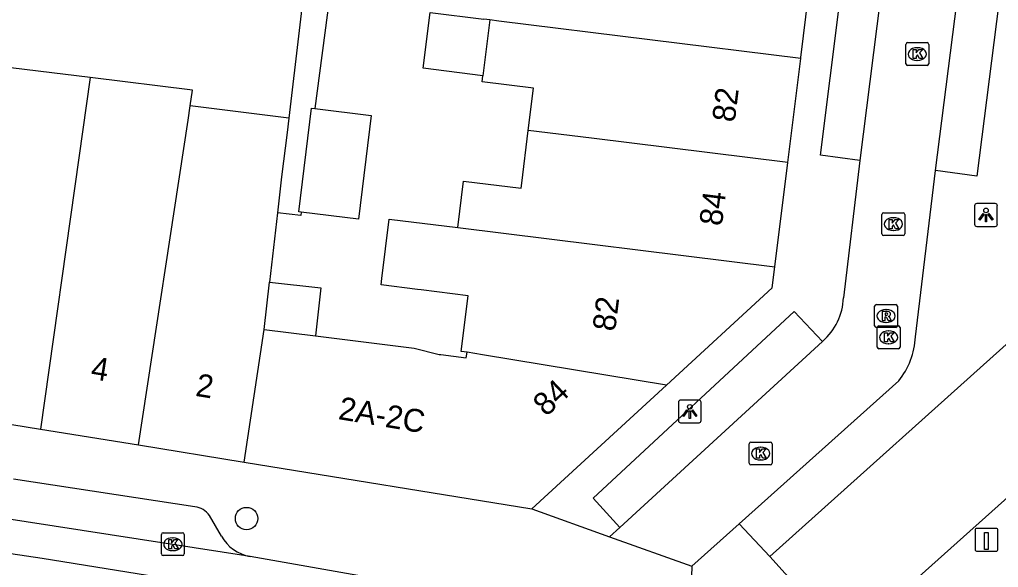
# Model space of a CAD drawing. Extents: x 162172 to 163187, y 382874 to 383684.
# Drawn here: x 162685.16 to 162728.02, y 383324.93 to 383348.92 of the extents above; entities that cross this region are included whole.
import ezdxf

# ---------------------------------------------------------------- set-up
doc = ezdxf.new("R2010")
doc.units = 0
for name, color, linetype in [('IMGEO_Boom', 7, 'Continuous'), ('IMGEO_Kolk', 7, 'Continuous'), ('IMGEO_Laadpaal', 7, 'Continuous'), ('IMGEO_Lichtpunt', 7, 'Continuous'), ('IMGEO_Pand', 7, 'Continuous'), ('IMGEO_Pand_nummerreeks', 7, 'Continuous'), ('IMGEO_Parkeervlak_open', 7, 'Continuous'), ('IMGEO_Rijbaan_lokaal_gesloten', 7, 'Continuous'), ('IMGEO_Rioolput', 7, 'Continuous'), ('IMGEO_Voetpad_open', 7, 'Continuous')]:
    doc.layers.add(name, color=color, linetype=linetype)

msp = doc.modelspace()

# ---------------------------------------------------------------- linework, layer by layer
at = {"layer": 'IMGEO_Boom'}
msp.add_circle((162695.098, 383327.073), 0.489, dxfattribs=at)
at = {"layer": 'IMGEO_Kolk'}
for p, q in [((162723.965, 383346.982), (162723.965, 383347.834)), ((162724.04, 383347.908), (162724.892, 383347.908)), ((162724.453, 383347.688), (162724.478, 383347.688)), ((162724.966, 383347.834), (162724.966, 383346.982)), ((162724.892, 383346.908), (162724.04, 383346.908)), ((162724.476, 383347.128), (162724.451, 383347.128)), ((162722.917, 383339.536), (162722.917, 383340.388)), ((162722.992, 383340.462), (162723.844, 383340.462)), ((162723.918, 383340.388), (162723.918, 383339.536)), ((162723.405, 383340.242), (162723.43, 383340.242)), ((162723.428, 383339.682), (162723.403, 383339.682)), ((162723.844, 383339.462), (162722.992, 383339.462)), ((162722.71, 383334.579), (162722.71, 383335.431)), ((162722.785, 383335.505), (162723.637, 383335.505)), ((162723.198, 383335.285), (162723.223, 383335.285)), ((162723.711, 383335.431), (162723.711, 383334.579)), ((162723.637, 383334.505), (162722.785, 383334.505)), ((162723.221, 383334.725), (162723.196, 383334.725)), ((162717.108, 383329.492), (162717.108, 383330.344)), ((162717.183, 383330.418), (162718.035, 383330.418)), ((162717.596, 383330.198), (162717.621, 383330.198)), ((162718.109, 383330.344), (162718.109, 383329.492)), ((162717.619, 383329.638), (162717.594, 383329.638)), ((162718.035, 383329.418), (162717.183, 383329.418)), ((162691.372, 383325.523), (162691.372, 383326.375)), ((162691.447, 383326.449), (162692.299, 383326.449)), ((162691.86, 383326.229), (162691.885, 383326.229)), ((162692.373, 383326.375), (162692.373, 383325.523)), ((162692.299, 383325.449), (162691.447, 383325.449)), ((162691.883, 383325.669), (162691.858, 383325.669))]:
    msp.add_line(p, q, dxfattribs=at)
for points in [[(162723.965, 383346.982), (162723.965, 383347.834)], [(162724.04, 383347.908), (162724.892, 383347.908)], [(162724.966, 383347.834), (162724.966, 383346.982)], [(162724.286, 383347.608), (162724.409, 383347.608), (162724.409, 383347.457), (162724.539, 383347.608), (162724.703, 383347.608), (162724.557, 383347.457), (162724.71, 383347.208), (162724.558, 383347.208), (162724.473, 383347.372), (162724.409, 383347.305), (162724.409, 383347.208), (162724.286, 383347.208), (162724.286, 383347.608)], [(162724.892, 383346.908), (162724.04, 383346.908)], [(162722.917, 383339.536), (162722.917, 383340.388)], [(162722.992, 383340.462), (162723.844, 383340.462)], [(162723.918, 383340.388), (162723.918, 383339.536)], [(162723.238, 383340.162), (162723.361, 383340.162), (162723.361, 383340.011), (162723.491, 383340.162), (162723.655, 383340.162), (162723.509, 383340.011), (162723.662, 383339.762), (162723.51, 383339.762), (162723.425, 383339.926), (162723.361, 383339.859), (162723.361, 383339.762), (162723.238, 383339.762), (162723.238, 383340.162)], [(162723.844, 383339.462), (162722.992, 383339.462)], [(162722.71, 383334.579), (162722.71, 383335.431)], [(162722.785, 383335.505), (162723.637, 383335.505)], [(162723.031, 383335.205), (162723.154, 383335.205), (162723.154, 383335.054), (162723.284, 383335.205), (162723.448, 383335.205), (162723.302, 383335.054), (162723.455, 383334.805), (162723.303, 383334.805), (162723.218, 383334.969), (162723.154, 383334.902), (162723.154, 383334.805), (162723.031, 383334.805), (162723.031, 383335.205)], [(162723.711, 383335.431), (162723.711, 383334.579)], [(162723.637, 383334.505), (162722.785, 383334.505)], [(162717.108, 383329.492), (162717.108, 383330.344)], [(162717.183, 383330.418), (162718.035, 383330.418)], [(162717.429, 383330.118), (162717.552, 383330.118), (162717.552, 383329.967), (162717.682, 383330.118), (162717.846, 383330.118), (162717.7, 383329.967), (162717.853, 383329.718), (162717.701, 383329.718), (162717.616, 383329.882), (162717.552, 383329.815), (162717.552, 383329.718), (162717.429, 383329.718), (162717.429, 383330.118)], [(162718.109, 383330.344), (162718.109, 383329.492)], [(162718.035, 383329.418), (162717.183, 383329.418)], [(162691.372, 383325.523), (162691.372, 383326.375)], [(162691.447, 383326.449), (162692.299, 383326.449)], [(162692.373, 383326.375), (162692.373, 383325.523)], [(162691.693, 383326.149), (162691.816, 383326.149), (162691.816, 383325.998), (162691.946, 383326.149), (162692.11, 383326.149), (162691.964, 383325.998), (162692.117, 383325.749), (162691.965, 383325.749), (162691.88, 383325.913), (162691.816, 383325.846), (162691.816, 383325.749), (162691.693, 383325.749), (162691.693, 383326.149)], [(162692.299, 383325.449), (162691.447, 383325.449)]]:
    msp.add_lwpolyline(points, dxfattribs=at)
for centre, start, end in [((162724.042, 383347.832), 91.552, 178.448), ((162724.042, 383347.832), 91.552, 178.448), ((162724.89, 383347.832), 1.552, 88.448), ((162724.89, 383347.832), 1.552, 88.448), ((162724.042, 383346.984), 181.552, 268.448), ((162724.042, 383346.984), 181.552, 268.448), ((162724.89, 383346.984), 271.552, 358.448), ((162724.89, 383346.984), 271.552, 358.448), ((162722.994, 383340.386), 91.552, 178.448), ((162722.994, 383340.386), 91.552, 178.448), ((162723.842, 383340.386), 1.552, 88.448), ((162723.842, 383340.386), 1.552, 88.448), ((162722.994, 383339.538), 181.552, 268.448), ((162722.994, 383339.538), 181.552, 268.448), ((162723.842, 383339.538), 271.552, 358.448), ((162723.842, 383339.538), 271.552, 358.448), ((162722.787, 383335.429), 91.552, 178.448), ((162722.787, 383335.429), 91.552, 178.448), ((162723.635, 383335.429), 1.552, 88.448), ((162723.635, 383335.429), 1.552, 88.448), ((162722.787, 383334.581), 181.552, 268.448), ((162722.787, 383334.581), 181.552, 268.448), ((162723.635, 383334.581), 271.552, 358.448), ((162723.635, 383334.581), 271.552, 358.448), ((162717.185, 383330.342), 91.552, 178.448), ((162717.185, 383330.342), 91.552, 178.448), ((162718.033, 383330.342), 1.552, 88.448), ((162718.033, 383330.342), 1.552, 88.448), ((162717.185, 383329.494), 181.552, 268.448), ((162717.185, 383329.494), 181.552, 268.448), ((162718.033, 383329.494), 271.552, 358.448), ((162718.033, 383329.494), 271.552, 358.448), ((162691.449, 383326.373), 91.552, 178.448), ((162691.449, 383326.373), 91.552, 178.448), ((162692.297, 383326.373), 1.552, 88.448), ((162692.297, 383326.373), 1.552, 88.448), ((162691.449, 383325.525), 181.552, 268.448), ((162691.449, 383325.525), 181.552, 268.448), ((162692.297, 383325.525), 271.552, 358.448), ((162692.297, 383325.525), 271.552, 358.448)]:
    msp.add_arc(centre, 0.0765, start, end, dxfattribs=at)
for centre, major_axis, ratio, start_param, end_param in [((162724.452, 383347.408), (-0.387, 0.002), 0.722429, 4.712389, 7.853982), ((162724.477, 383347.408), (-0.39, 0.002), 0.717154, 1.570796, 4.712389), ((162723.404, 383339.962), (-0.387, 0.002), 0.722429, 4.712389, 7.853982), ((162723.429, 383339.962), (-0.39, 0.002), 0.717154, 1.570796, 4.712389), ((162723.197, 383335.005), (-0.387, 0.002), 0.722429, 4.712389, 7.853982), ((162723.222, 383335.005), (-0.39, 0.002), 0.717154, 1.570796, 4.712389), ((162717.595, 383329.918), (-0.387, 0.002), 0.722429, 4.712389, 7.853982), ((162717.62, 383329.918), (-0.39, 0.002), 0.717154, 1.570796, 4.712389), ((162691.859, 383325.949), (-0.387, 0.002), 0.722429, 4.712389, 7.853982), ((162691.884, 383325.949), (-0.39, 0.002), 0.717154, 1.570796, 4.712389)]:
    msp.add_ellipse(centre, major_axis=major_axis, ratio=ratio, start_param=start_param, end_param=end_param, dxfattribs=at)
at = {"layer": 'IMGEO_Laadpaal'}
for p, q in [((162727.914, 383326.644), (162727.073, 383326.644)), ((162727.914, 383326.644), (162727.073, 383326.644)), ((162726.998, 383326.56), (162726.998, 383325.719)), ((162726.998, 383326.56), (162726.998, 383325.719)), ((162727.998, 383325.728), (162727.998, 383326.569)), ((162727.998, 383325.728), (162727.998, 383326.569)), ((162727.082, 383325.644), (162727.923, 383325.644)), ((162727.082, 383325.644), (162727.923, 383325.644))]:
    msp.add_line(p, q, dxfattribs=at)
msp.add_lwpolyline([(162727.413, 383326.457), (162727.573, 383326.457), (162727.573, 383325.724), (162727.413, 383325.724), (162727.413, 383326.457)], dxfattribs=at)
for centre, start, end in [((162727.076, 383326.566), 92.4484, 184.2845), ((162727.076, 383326.566), 92.4484, 184.2845), ((162727.92, 383326.566), 2.4484, 94.2845), ((162727.92, 383326.566), 2.4484, 94.2845), ((162727.076, 383325.722), 182.4484, 274.2845), ((162727.076, 383325.722), 182.4484, 274.2845), ((162727.92, 383325.722), 272.4484, 4.2845), ((162727.92, 383325.722), 272.4484, 4.2845)]:
    msp.add_arc(centre, 0.0779, start, end, dxfattribs=at)
at = {"layer": 'IMGEO_Lichtpunt'}
for p, q in [((162727.875, 383340.861), (162727.067, 383340.861)), ((162727.875, 383340.861), (162727.067, 383340.861)), ((162726.973, 383340.766), (162726.973, 383339.959)), ((162726.973, 383340.766), (162726.973, 383339.959)), ((162727.969, 383339.959), (162727.969, 383340.766)), ((162727.969, 383339.959), (162727.969, 383340.766)), ((162727.067, 383339.865), (162727.875, 383339.865)), ((162727.067, 383339.865), (162727.875, 383339.865)), ((162714.908, 383332.261), (162714.1, 383332.261)), ((162714.908, 383332.261), (162714.1, 383332.261)), ((162714.006, 383332.166), (162714.006, 383331.359)), ((162714.006, 383332.166), (162714.006, 383331.359)), ((162715.002, 383331.359), (162715.002, 383332.166)), ((162715.002, 383331.359), (162715.002, 383332.166)), ((162714.1, 383331.265), (162714.908, 383331.265)), ((162714.1, 383331.265), (162714.908, 383331.265))]:
    msp.add_line(p, q, dxfattribs=at)
for points in [[(162727.347, 383340.43), (162727.386, 383340.402), (162727.198, 383340.14), (162727.16, 383340.167), (162727.347, 383340.43)], [(162727.449, 383340.382), (162727.496, 383340.382), (162727.496, 383340.06), (162727.449, 383340.06), (162727.449, 383340.382)], [(162727.559, 383340.402), (162727.597, 383340.429), (162727.784, 383340.167), (162727.745, 383340.139), (162727.559, 383340.402)], [(162714.38, 383331.83), (162714.419, 383331.802), (162714.231, 383331.54), (162714.193, 383331.567), (162714.38, 383331.83)], [(162714.482, 383331.782), (162714.529, 383331.782), (162714.529, 383331.46), (162714.482, 383331.46), (162714.482, 383331.782)], [(162714.592, 383331.802), (162714.63, 383331.829), (162714.817, 383331.567), (162714.778, 383331.539), (162714.592, 383331.802)]]:
    msp.add_lwpolyline(points, dxfattribs=at)
for centre in [(162727.472, 383340.564), (162714.505, 383331.964)]:
    msp.add_circle(centre, 0.0994, dxfattribs=at)
for centre, start, end in [((162727.067, 383340.766), 90, 180), ((162727.067, 383340.766), 90, 180), ((162727.875, 383340.766), 0, 90), ((162727.875, 383340.766), 0, 90), ((162727.067, 383339.959), 180, 270), ((162727.067, 383339.959), 180, 270), ((162727.875, 383339.959), 270, 0), ((162727.875, 383339.959), 270, 360), ((162714.1, 383332.166), 90, 180), ((162714.1, 383332.166), 90, 180), ((162714.908, 383332.166), 0, 90), ((162714.908, 383332.166), 0, 90), ((162714.1, 383331.359), 180, 270), ((162714.1, 383331.359), 180, 270), ((162714.908, 383331.359), 270, 0), ((162714.908, 383331.359), 270, 360)]:
    msp.add_arc(centre, 0.0946, start, end, dxfattribs=at)
at = {"layer": 'IMGEO_Pand'}
for points in [[(162719.362, 383347.217), (162719.367, 383347.259), (162719.928, 383351.779)], [(162705.449, 383346.46), (162702.837, 383346.784), (162703.139, 383349.225), (162705.482, 383348.935)], [(162705.752, 383348.902), (162705.482, 383348.935)], [(162705.752, 383348.902), (162705.449, 383346.46)], [(162719.362, 383347.217), (162706.146, 383348.853), (162705.752, 383348.902)], [(162718.797, 383342.654), (162719.362, 383347.217)], [(162688.256, 383346.377), (162683.69, 383346.942)], [(162688.256, 383346.377), (162687.76, 383342.866), (162686.082, 383330.991)], [(162692.634, 383345.142), (162692.738, 383345.821), (162688.256, 383346.377)], [(162707.433, 383344.062), (162707.66, 383345.912), (162705.416, 383346.19), (162705.449, 383346.46)], [(162690.373, 383330.294), (162692.538, 383344.51), (162692.634, 383345.142)], [(162696.946, 383344.607), (162692.634, 383345.142)], [(162697.49, 383340.489), (162697.382, 383340.502), (162697.944, 383345.042), (162698.085, 383345.025)], [(162698.085, 383345.025), (162700.562, 383344.718), (162699.999, 383340.178), (162697.49, 383340.489)], [(162696.946, 383344.607), (162696.871, 383343.972), (162696.631, 383342.038), (162696.452, 383340.455)], [(162704.35, 383339.812), (162704.603, 383341.849), (162707.122, 383341.536), (162707.15, 383341.757), (162707.433, 383344.062)], [(162718.797, 383342.654), (162710.196, 383343.72), (162707.433, 383344.062)], [(162718.231, 383338.092), (162718.797, 383342.654)], [(162696.452, 383340.455), (162696.109, 383337.425)], [(162704.751, 383334.352), (162704.5, 383334.393), (162704.802, 383336.825), (162702.75, 383337.08), (162702.589, 383337.1), (162700.988, 383337.299), (162701.024, 383337.584), (162701.346, 383340.184), (162704.35, 383339.812)], [(162704.35, 383339.812), (162718.231, 383338.092)], [(162713.487, 383332.918), (162718.117, 383337.17), (162718.231, 383338.092)], [(162695.874, 383335.345), (162696.109, 383337.425)], [(162696.109, 383337.425), (162698.356, 383337.171), (162698.119, 383335.067)], [(162694.994, 383329.543), (162695.874, 383335.345)], [(162695.874, 383335.345), (162698.119, 383335.067)], [(162698.119, 383335.067), (162702.438, 383334.532), (162703.526, 383334.261), (162703.606, 383334.251), (162704.721, 383334.113), (162704.751, 383334.352)], [(162713.487, 383332.918), (162705.436, 383334.24), (162704.751, 383334.352)], [(162707.584, 383327.496), (162713.487, 383332.918)], [(162681.225, 383331.781), (162686.082, 383330.991)], [(162686.082, 383330.991), (162690.373, 383330.294)], [(162690.373, 383330.294), (162694.994, 383329.543)], [(162694.994, 383329.543), (162707.584, 383327.496)]]:
    msp.add_lwpolyline(points, dxfattribs=at)
at = {"layer": 'IMGEO_Parkeervlak_open'}
for points in [[(162728.889, 383397.652), (162721.945, 383342.755)], [(162725.256, 383342.312), (162732.253, 383397.166)], [(162720.319, 383334.831), (162711.44, 383326.677)]]:
    msp.add_lwpolyline(points, dxfattribs=at)
at = {"layer": 'IMGEO_Rijbaan_lokaal_gesloten'}
for points in [[(162627.21, 383334.45), (162667.305, 383328.139), (162686.155, 383325.334), (162698.267, 383323.385), (162704.23, 383322.378), (162706.089, 383321.777), (162707.381, 383321.359), (162716.105, 383318.242), (162719.766, 383316.606), (162722.803, 383314.892), (162728.412, 383311.307), (162735.656, 383306.164), (162738.772, 383303.437), (162741.887, 383300.164), (162744.614, 383296.969), (162751.245, 383288.934), (162759.102, 383279.436)], [(162695.256, 383325.416), (162667.234, 383329.74)], [(162701.209, 383324.364), (162695.256, 383325.416)]]:
    msp.add_lwpolyline(points, dxfattribs=at)
at = {"layer": 'IMGEO_Rioolput'}
for p, q in [((162722.597, 383335.516), (162722.597, 383336.368)), ((162722.672, 383336.442), (162723.524, 383336.442)), ((162723.085, 383336.222), (162723.11, 383336.222)), ((162723.598, 383336.368), (162723.598, 383335.516)), ((162723.108, 383335.662), (162723.083, 383335.662)), ((162723.524, 383335.442), (162722.672, 383335.442))]:
    msp.add_line(p, q, dxfattribs=at)
for points in [[(162722.597, 383335.516), (162722.597, 383336.368)], [(162722.672, 383336.442), (162723.524, 383336.442)], [(162723.186, 383336.14), (162722.934, 383336.142), (162722.934, 383335.742)], [(162723.112, 383336.061), (162723.058, 383336.061), (162723.058, 383335.98)], [(162723.598, 383336.368), (162723.598, 383335.516)], [(162722.934, 383335.742), (162723.058, 383335.742), (162723.058, 383335.904), (162723.069, 383335.904)], [(162723.058, 383335.98), (162723.11, 383335.98)], [(162723.116, 383335.875), (162723.187, 383335.742), (162723.327, 383335.742), (162723.262, 383335.868)], [(162723.524, 383335.442), (162722.672, 383335.442)]]:
    msp.add_lwpolyline(points, dxfattribs=at)
for centre, radius, start, end in [((162722.674, 383336.366), 0.0765, 91.552, 178.448), ((162722.674, 383336.366), 0.0765, 91.552, 178.448), ((162723.118, 383335.965), 0.0964, 77.0061, 93.1865), ((162723.185, 383336.03), 0.109, 350.3612, 89.416), ((162723.522, 383336.366), 0.0765, 1.552, 88.448), ((162723.522, 383336.366), 0.0765, 1.552, 88.448), ((162723.068, 383335.851), 0.0533, 26.0293, 88.6989), ((162723.094, 383336.169), 0.19, 274.7715, 282.9687), ((162723.132, 383336.022), 0.0378, 276.6634, 79.6772), ((162723.183, 383336.03), 0.112, 277.5842, 350.9817), ((162723.167, 383335.815), 0.108, 29.5134, 73.7905), ((162722.674, 383335.518), 0.0765, 181.552, 268.448), ((162722.674, 383335.518), 0.0765, 181.552, 268.448), ((162723.522, 383335.518), 0.0765, 271.552, 358.448), ((162723.522, 383335.518), 0.0765, 271.552, 358.448)]:
    msp.add_arc(centre, radius, start, end, dxfattribs=at)
for centre, major_axis, ratio, start_param, end_param in [((162723.084, 383335.942), (-0.387, 0.002), 0.722429, 4.712389, 7.853982), ((162723.109, 383335.942), (-0.39, 0.002), 0.717154, 1.570796, 4.712389)]:
    msp.add_ellipse(centre, major_axis=major_axis, ratio=ratio, start_param=start_param, end_param=end_param, dxfattribs=at)
at = {"layer": 'IMGEO_Voetpad_open'}
for points in [[(162721.945, 383342.755), (162720.225, 383342.985), (162727.106, 383397.755)], [(162732.253, 383397.166), (162734.046, 383396.932), (162727.077, 383342.068), (162725.256, 383342.312)], [(162698.677, 383359.232), (162696.946, 383344.607)], [(162698.724, 383349.905), (162698.085, 383345.025)], [(162721.945, 383342.755), (162721.234, 383336.735)], [(162724.384, 383335.025), (162725.256, 383342.312)], [(162697.49, 383340.489), (162697.471, 383340.34), (162696.452, 383340.455)], [(162711.44, 383326.677), (162710.275, 383327.97), (162719.08, 383336.142), (162720.319, 383334.831)], [(162718.005, 383325.416), (162729.204, 383335.445)], [(162716.666, 383326.845), (162723.651, 383333.101)], [(162732.572, 383331.719), (162721.36, 383321.691)], [(162692.84, 383327.592), (162684.899, 383328.802)], [(162707.584, 383327.496), (162710.992, 383326.273)], [(162693.997, 383326.305), (162693.476, 383327.202)], [(162711.44, 383326.677), (162710.992, 383326.273)], [(162714.598, 383324.993), (162716.666, 383326.845)], [(162716.666, 383326.845), (162718.005, 383325.416)], [(162710.992, 383326.273), (162714.598, 383324.993)], [(162721.36, 383321.691), (162718.005, 383325.416)], [(162714.598, 383324.993), (162714.458, 383320.909)]]:
    msp.add_lwpolyline(points, dxfattribs=at)
for centre, radius, start, end in [((162718.542, 383336.857), 2.695, 311.2598, 357.4054), ((162721.158, 383335.152), 3.228, 320.5483, 357.7403), ((162692.71, 383326.667), 0.934, 34.9515, 82.0146), ((162695.567, 383327.192), 1.803, 209.4704, 260.0765)]:
    msp.add_arc(centre, radius, start, end, dxfattribs=at)

# ---------------------------------------------------------------- texts
at = {"layer": 'IMGEO_Pand_nummerreeks'}
for s, rotation, p in [('82', 82.9299, (162716.47, 383344.395)), ('84', 82.9299, (162715.908, 383339.854)), ('82', 82.9299, (162711.235, 383335.242)), ('4', 350.7696, (162688.242, 383333.194)), ('2', 350.7696, (162692.829, 383332.448)), ('84', 43.3156, (162708.222, 383331.504)), ('2A-2C', 350.5061, (162699.08, 383331.431))]:
    msp.add_text(s, height=1, rotation=rotation, dxfattribs=at).set_placement(p)

doc.saveas('drawing.dxf')
